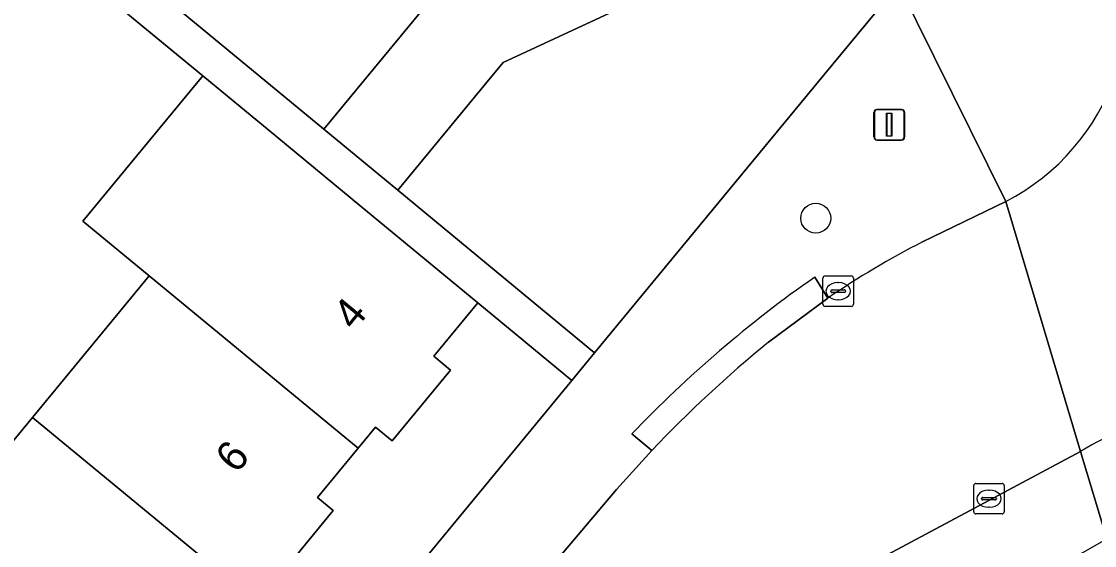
# Model space of a CAD drawing. Extents: x 162073 to 163043, y 381818 to 382561.
# Drawn here: x 162473.69 to 162508.83, y 382319.4 to 382336.54 of the extents above; entities that cross this region are included whole.
import ezdxf

# ---------------------------------------------------------------- set-up
doc = ezdxf.new("R2010")
doc.units = 0
for name, color, linetype in [('IMGEO_Boom', 7, 'Continuous'), ('IMGEO_Erf', 7, 'Continuous'), ('IMGEO_Kolk', 7, 'Continuous'), ('IMGEO_Lichtmast', 7, 'Continuous'), ('IMGEO_Pand', 7, 'Continuous'), ('IMGEO_Pand_nummerreeks', 7, 'Continuous'), ('IMGEO_Parkeervlak_open', 7, 'Continuous'), ('IMGEO_Rijbaan_lokaal_open', 7, 'Continuous'), ('IMGEO_Voetpad_open', 7, 'Continuous')]:
    doc.layers.add(name, color=color, linetype=linetype)

msp = doc.modelspace()

# ---------------------------------------------------------------- linework, layer by layer
at = {"layer": 'IMGEO_Boom'}
msp.add_circle((162499.7, 382330.105), 0.489, dxfattribs=at)
at = {"layer": 'IMGEO_Erf'}
for points in [[(162455.291, 382354.787), (162459.508, 382323.054), (162457.074, 382318.501), (162459.4, 382317.32), (162457.684, 382313.942), (162455.876, 382310.382), (162453.55, 382311.564), (162452.68, 382309.904), (162458.675, 382304.956), (162462.589, 382309.699), (162466.409, 382314.329), (162470.231, 382318.96), (162474.052, 382323.591), (162477.874, 382328.222), (162475.702, 382330.012), (162479.625, 382334.767), (162474.774, 382338.769)], [(162498.995, 382339.629), (162489.464, 382335.199), (162488.889, 382334.502), (162486.015, 382331.018), (162492.459, 382325.699), (162500, 382334.829), (162502.414, 382337.752)], [(162475.992, 382339.291), (162483.592, 382333.018), (162487.169, 382337.352)], [(162468.578, 382296.782), (162491.711, 382324.793), (162488.629, 382327.337), (162487.187, 382325.591), (162487.741, 382325.134), (162485.83, 382322.818), (162485.282, 382323.27), (162484.715, 382322.583), (162483.382, 382320.967), (162483.9, 382320.54), (162482.003, 382318.241), (162481.474, 382318.677), (162480.883, 382317.961), (162479.569, 382316.369), (162480.116, 382315.918), (162478.198, 382313.594), (162477.669, 382314.031), (162477.079, 382313.316), (162475.774, 382311.733), (162476.28, 382311.316), (162474.362, 382308.992), (162473.848, 382309.417), (162473.249, 382308.691)]]:
    msp.add_lwpolyline(points, dxfattribs=at)
at = {"layer": 'IMGEO_Kolk'}
for p, q in [((162499.935, 382327.291), (162499.935, 382328.143)), ((162500.01, 382328.217), (162500.862, 382328.217)), ((162500.423, 382327.997), (162500.448, 382327.997)), ((162500.936, 382328.143), (162500.936, 382327.291)), ((162500.194, 382327.711), (162500.194, 382327.723)), ((162500.632, 382327.674), (162500.234, 382327.674)), ((162500.237, 382327.76), (162500.635, 382327.76)), ((162500.678, 382327.723), (162500.678, 382327.711)), ((162500.446, 382327.437), (162500.421, 382327.437)), ((162500.862, 382327.217), (162500.01, 382327.217)), ((162504.873, 382320.504), (162504.873, 382321.356)), ((162504.948, 382321.43), (162505.8, 382321.43)), ((162505.874, 382321.356), (162505.874, 382320.504)), ((162505.175, 382320.973), (162505.573, 382320.973)), ((162505.361, 382321.21), (162505.386, 382321.21)), ((162505.132, 382320.924), (162505.132, 382320.936)), ((162505.57, 382320.887), (162505.172, 382320.887)), ((162505.384, 382320.65), (162505.359, 382320.65)), ((162505.616, 382320.936), (162505.616, 382320.924)), ((162505.8, 382320.43), (162504.948, 382320.43))]:
    msp.add_line(p, q, dxfattribs=at)
for points in [[(162499.935, 382327.291), (162499.935, 382328.143)], [(162500.01, 382328.217), (162500.862, 382328.217)], [(162500.936, 382328.143), (162500.936, 382327.291)], [(162500.862, 382327.217), (162500.01, 382327.217)], [(162504.873, 382320.504), (162504.873, 382321.356)], [(162504.948, 382321.43), (162505.8, 382321.43)], [(162505.874, 382321.356), (162505.874, 382320.504)], [(162505.8, 382320.43), (162504.948, 382320.43)]]:
    msp.add_lwpolyline(points, dxfattribs=at)
for centre, radius, start, end in [((162500.012, 382328.141), 0.0765, 91.552, 178.448), ((162500.012, 382328.141), 0.0765, 91.552, 178.448), ((162500.86, 382328.141), 0.0765, 1.552, 88.448), ((162500.86, 382328.141), 0.0765, 1.552, 88.448), ((162500.234, 382327.72), 0.0403, 85.8775, 175.7526), ((162500.231, 382327.71), 0.0366, 178.938, 274.7102), ((162500.635, 382327.717), 0.043, 264.8664, 352.4533), ((162500.639, 382327.722), 0.0386, 1.7309, 96.639), ((162500.012, 382327.293), 0.0765, 181.552, 268.448), ((162500.012, 382327.293), 0.0765, 181.552, 268.448), ((162500.86, 382327.293), 0.0765, 271.552, 358.448), ((162500.86, 382327.293), 0.0765, 271.552, 358.448), ((162504.95, 382321.354), 0.0765, 91.552, 178.448), ((162504.95, 382321.354), 0.0765, 91.552, 178.448), ((162505.798, 382321.354), 0.0765, 1.552, 88.448), ((162505.798, 382321.354), 0.0765, 1.552, 88.448), ((162505.172, 382320.933), 0.0403, 85.8775, 175.7526), ((162505.577, 382320.935), 0.0386, 1.7309, 96.639), ((162505.169, 382320.923), 0.0366, 178.938, 274.7102), ((162505.573, 382320.93), 0.043, 264.8664, 352.4533), ((162504.95, 382320.506), 0.0765, 181.552, 268.448), ((162504.95, 382320.506), 0.0765, 181.552, 268.448), ((162505.798, 382320.506), 0.0765, 271.552, 358.448), ((162505.798, 382320.506), 0.0765, 271.552, 358.448)]:
    msp.add_arc(centre, radius, start, end, dxfattribs=at)
for centre, major_axis, ratio, start_param, end_param in [((162500.422, 382327.717), (-0.387, 0.002), 0.722429, 4.712389, 7.853982), ((162500.447, 382327.717), (-0.39, 0.002), 0.717154, 1.570796, 4.712389), ((162505.36, 382320.93), (-0.387, 0.002), 0.722429, 4.712389, 7.853982), ((162505.385, 382320.93), (-0.39, 0.002), 0.717154, 1.570796, 4.712389)]:
    msp.add_ellipse(centre, major_axis=major_axis, ratio=ratio, start_param=start_param, end_param=end_param, dxfattribs=at)
at = {"layer": 'IMGEO_Lichtmast'}
for p, q in [((162501.701, 382333.663), (162502.491, 382333.663)), ((162502.491, 382333.663), (162501.701, 382333.663)), ((162501.721, 382333.662), (162502.511, 382333.662)), ((162502.511, 382333.662), (162501.721, 382333.662)), ((162501.601, 382332.763), (162501.601, 382333.563)), ((162501.601, 382333.563), (162501.601, 382332.763)), ((162501.621, 382332.762), (162501.621, 382333.562)), ((162501.621, 382333.562), (162501.621, 382332.762)), ((162502.591, 382333.563), (162502.591, 382332.763)), ((162502.591, 382332.763), (162502.591, 382333.563)), ((162502.611, 382333.562), (162502.611, 382332.762)), ((162502.611, 382332.762), (162502.611, 382333.562)), ((162502.491, 382332.663), (162501.701, 382332.663)), ((162501.701, 382332.663), (162502.491, 382332.663)), ((162502.511, 382332.662), (162501.721, 382332.662)), ((162501.721, 382332.662), (162502.511, 382332.662))]:
    msp.add_line(p, q, dxfattribs=at)
for points in [[(162502.021, 382333.538), (162502.171, 382333.538), (162502.171, 382332.788), (162502.021, 382332.788), (162502.021, 382333.538)], [(162502.041, 382333.537), (162502.191, 382333.537), (162502.191, 382332.787), (162502.041, 382332.787), (162502.041, 382333.537)]]:
    msp.add_lwpolyline(points, dxfattribs=at)
for centre, start, end in [((162501.701, 382333.563), 90, 180), ((162501.701, 382333.563), 90, 180), ((162501.721, 382333.562), 90, 180), ((162501.721, 382333.562), 90, 180), ((162502.491, 382333.563), 0, 90), ((162502.491, 382333.563), 360, 90), ((162502.511, 382333.562), 0, 90), ((162502.511, 382333.562), 360, 90), ((162501.701, 382332.763), 180, 270), ((162501.701, 382332.763), 180, 270), ((162501.721, 382332.762), 180, 270), ((162501.721, 382332.762), 180, 270), ((162502.491, 382332.763), 270, 0), ((162502.491, 382332.763), 270, 0), ((162502.511, 382332.762), 270, 0), ((162502.511, 382332.762), 270, 0)]:
    msp.add_arc(centre, 0.1, start, end, dxfattribs=at)
at = {"layer": 'IMGEO_Pand'}
for points in [[(162496.445, 382345.014), (162487.714, 382341.196), (162489.047, 382338.232), (162487.169, 382337.352), (162483.592, 382333.018), (162486.015, 382331.018), (162488.889, 382334.502), (162489.464, 382335.199), (162498.995, 382339.629), (162498.034, 382341.602), (162498.654, 382341.85), (162497.405, 382344.624), (162496.755, 382344.347)], [(162484.715, 382322.583), (162485.282, 382323.27), (162485.83, 382322.818), (162487.741, 382325.134), (162487.187, 382325.591), (162488.629, 382327.337), (162484.773, 382330.52), (162481.796, 382332.976), (162479.625, 382334.767), (162475.702, 382330.012), (162477.874, 382328.222)], [(162477.874, 382328.222), (162474.052, 382323.591), (162480.883, 382317.961), (162481.474, 382318.677), (162482.003, 382318.241), (162483.9, 382320.54), (162483.382, 382320.967), (162484.715, 382322.583)], [(162480.883, 382317.961), (162474.052, 382323.591), (162470.231, 382318.96), (162477.079, 382313.316), (162477.669, 382314.031), (162478.198, 382313.594), (162480.116, 382315.918), (162479.569, 382316.369)]]:
    msp.add_lwpolyline(points, close=True, dxfattribs=at)
at = {"layer": 'IMGEO_Parkeervlak_open'}
msp.add_arc((162797.82, 382480.429), 313.884, 202.28108, 208.37189, dxfattribs=at)
at = {"layer": 'IMGEO_Rijbaan_lokaal_open'}
for points in [[(162499.83, 382317.919), (162508.367, 382322.476), (162505.928, 382330.651), (162503.197, 382329.33)], [(162505.928, 382330.651), (162508.367, 382322.476)], [(162500.099, 382327.492), (162498.149, 382326.045)], [(162494.332, 382322.507), (162493.176, 382321.235), (162479.463, 382305.043), (162469.096, 382292.53), (162465.715, 382288.449), (162449.944, 382269.142), (162454.648, 382265.37), (162456.009, 382267.016), (162459.852, 382271.661), (162463.337, 382276.342), (162470.953, 382285.525), (162475.751, 382291.321), (162481.508, 382298.327), (162485.327, 382302.608), (162486.228, 382303.617), (162488.329, 382306.167)]]:
    msp.add_lwpolyline(points, dxfattribs=at)
for centre, radius, start, end in [((162502.499, 382337.258), 7.444, 297.4284, 23.04), ((162516.527, 382303.331), 29.217, 117.1458, 124.2144), ((162523.432, 382294.941), 40.084, 129.1053, 136.5499), ((162512.867, 382315.071), 8.665, 30.9294, 121.2898)]:
    msp.add_arc(centre, radius, start, end, dxfattribs=at)
at = {"layer": 'IMGEO_Voetpad_open'}
msp.add_lwpolyline([(162475.992, 382339.291), (162474.774, 382338.769), (162479.625, 382334.767), (162481.796, 382332.976), (162484.773, 382330.52), (162488.629, 382327.337), (162491.711, 382324.793), (162492.459, 382325.699), (162486.015, 382331.018), (162483.592, 382333.018)], close=True, dxfattribs=at)
for points in [[(162503.197, 382329.33), (162505.928, 382330.651), (162502.414, 382337.752), (162500, 382334.829), (162492.459, 382325.699), (162491.711, 382324.793), (162468.578, 382296.782), (162467.533, 382295.517), (162451.114, 382275.636), (162446.591, 382269.704), (162444.783, 382267.387), (162443.04, 382265.099)], [(162502.414, 382337.752), (162505.928, 382330.651)], [(162498.149, 382326.045), (162500.099, 382327.492), (162499.67, 382328.18)], [(162499.67, 382328.18), (162500.099, 382327.492)], [(162465.715, 382288.449), (162465.214, 382288.865), (162468.597, 382292.945), (162469.096, 382292.53), (162479.463, 382305.043), (162493.176, 382321.235), (162494.332, 382322.507), (162493.678, 382323.052)], [(162493.678, 382323.052), (162494.332, 382322.507)], [(162498.232, 382312.795), (162500, 382314.167), (162502.87, 382316.001), (162509.228, 382319.617), (162508.367, 382322.476), (162499.83, 382317.919)], [(162508.367, 382322.476), (162509.228, 382319.617)]]:
    msp.add_lwpolyline(points, dxfattribs=at)
for centre, radius, start, end in [((162797.82, 382480.429), 313.884, 202.28108, 208.37189), ((162502.499, 382337.258), 7.444, 297.4284, 23.04), ((162516.527, 382303.331), 29.217, 117.1458, 124.2144), ((162522.533, 382295.4), 39.965, 124.8946, 136.2197), ((162522.533, 382295.4), 39.965, 124.8946, 136.2197), ((162523.432, 382294.941), 40.084, 129.1053, 136.5499), ((162512.867, 382315.071), 8.665, 30.9294, 121.2898)]:
    msp.add_arc(centre, radius, start, end, dxfattribs=at)

# ---------------------------------------------------------------- texts
at = {"layer": 'IMGEO_Pand_nummerreeks'}
for s, p in [('4', (162484.584, 382326.391)), ('6', (162480.733, 382321.719))]:
    msp.add_text(s, height=1, rotation=50.5044, dxfattribs=at).set_placement(p)

doc.saveas('drawing.dxf')
